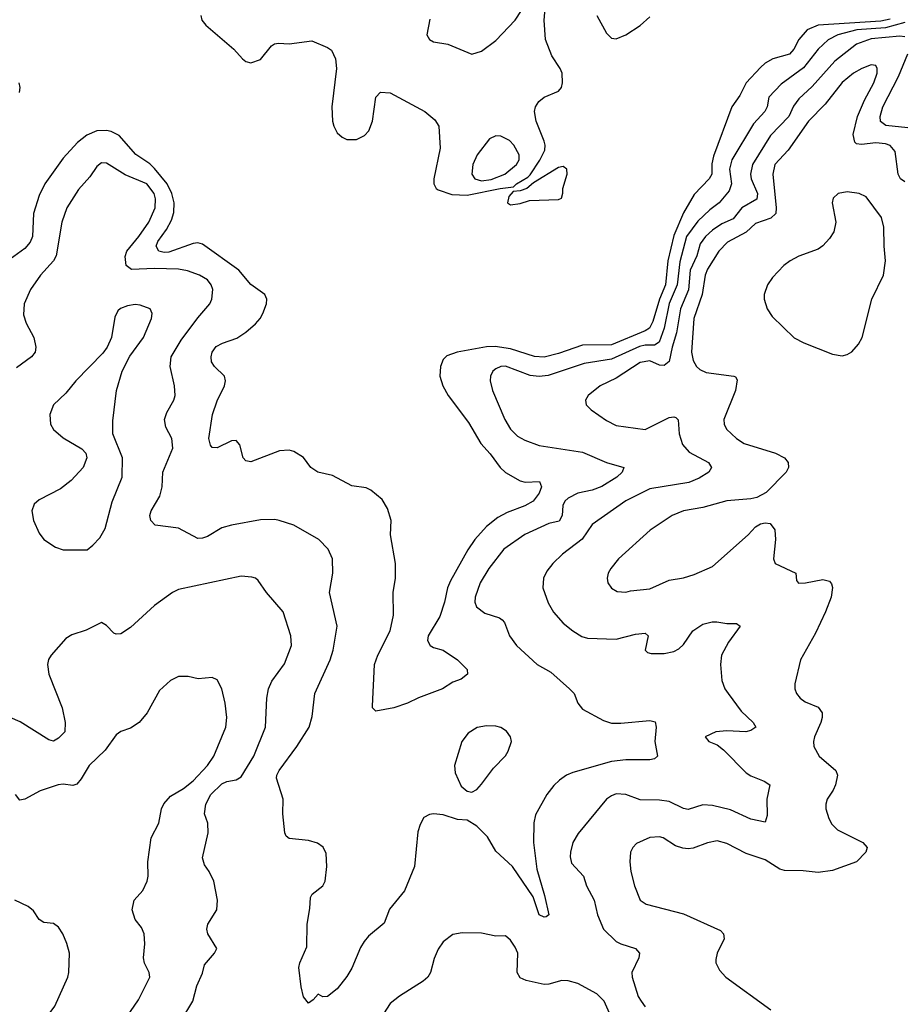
# Model space of a CAD drawing. Header units: inches. Extents: x 1682530 to 1839546, y 640742 to 791647.
# Tile 679 of 923: x 1785569 to 1789240, y 722697 to 726792. Entities that reach past the tile are written whole.
import ezdxf

# ---------------------------------------------------------------- set-up
doc = ezdxf.new("R2010")
doc.units = ezdxf.units.IN
doc.header["$MEASUREMENT"] = 0
doc.layers.add('B7782', color=7, linetype='Continuous')

msp = doc.modelspace()

# ---------------------------------------------------------------- linework, layer by layer
at = {"layer": 'B7782', "color": 5}
for points, elevation in [([(1786322.4, 726810), (1786327.2, 726790), (1786342.8, 726770), (1786459.7, 726670), (1786495.6, 726630), (1786510, 726618.6), (1786530, 726613.2), (1786570, 726626.9), (1786617, 726683), (1786628.7, 726691.3), (1786645.5, 726694.5), (1786690, 726691.9), (1786784.5, 726704.5), (1786850, 726677), (1786866.1, 726666.1), (1786882, 726630), (1786887.2, 726590), (1786866.7, 726430), (1786870.7, 726370), (1786875.4, 726350), (1786890, 726321.4), (1786910, 726303.9), (1786930, 726294.6), (1786970, 726294), (1787002.7, 726310), (1787021.7, 726330), (1787037.1, 726370), (1787049.8, 726470), (1787070, 726490.2), (1787110, 726488.7), (1787254, 726410), (1787296.1, 726376.1), (1787311.9, 726350), (1787317.3, 726257.3), (1787290.9, 726130), (1787291, 726110), (1787300.6, 726090), (1787310, 726084), (1787365.9, 726065.9), (1787430, 726063.2), (1787566.9, 726090), (1787623.5, 726096.5), (1787634.9, 726110), (1787682.8, 726137.2), (1787692.3, 726147.7), (1787732.5, 726207.5), (1787753.2, 726250), (1787754.6, 726270), (1787750, 726286.6), (1787717.4, 726370), (1787710.7, 726410), (1787714.2, 726430), (1787727.7, 726452.3), (1787750, 726470.3), (1787810, 726494.9), (1787822.4, 726510), (1787826.9, 726530), (1787825.1, 726570), (1787817.2, 726590), (1787782.5, 726642.6), (1787756, 726710), (1787751.1, 726790), (1787757.3, 726870)], 520), ([(1787274.6, 726794.6), (1787262.4, 726730), (1787274, 726710), (1787290, 726700.4), (1787350, 726690.4), (1787450, 726648.4), (1787490, 726661.3), (1787550, 726705.3), (1787630, 726790.4), (1787655.8, 726830)], 540), ([(1789190, 726794.3), (1789150, 726786.4), (1788890, 726769.6), (1788844, 726750), (1788809.8, 726710.2), (1788788.4, 726670), (1788770.6, 726649.4), (1788700.9, 726630), (1788670, 726611.9), (1788650, 726593.7), (1788590.9, 726530), (1788563.6, 726476.4), (1788531.5, 726430), (1788454.8, 726225.2), (1788447.8, 726192.2), (1788447.5, 726150), (1788436.6, 726130), (1788375, 726065), (1788330, 725989), (1788290, 725895), (1788264.9, 725790), (1788255, 725690), (1788229.7, 725630.3), (1788202.5, 725537.5), (1788188.9, 725510), (1788170, 725498.1), (1788030, 725440.2), (1787910, 725438.9), (1787810, 725403.5), (1787750, 725388.8), (1787710, 725391.8), (1787610, 725423.9), (1787547, 725433), (1787510, 725431.2), (1787388, 725410), (1787345.4, 725394.6), (1787330, 725378.7), (1787319.3, 725350), (1787316.3, 725310), (1787329.5, 725270), (1787350.9, 725230), (1787436.4, 725116.4), (1787487.3, 725030), (1787526.2, 724986.2), (1787567.2, 724930), (1787590, 724908.6), (1787650, 724874.3), (1787670.8, 724869.2), (1787731.2, 724871.2), (1787738.8, 724850), (1787730, 724823.5), (1787704.4, 724790), (1787670.3, 724770), (1787596.9, 724743.1), (1787557.8, 724722.2), (1787510, 724684.2), (1787461.6, 724630), (1787432.7, 724587.3), (1787361, 724459), (1787349, 724430), (1787336.6, 724370), (1787316.3, 724310), (1787267.6, 724230), (1787265.2, 724210), (1787275.8, 724190), (1787290, 724180.8), (1787330.8, 724170), (1787390.7, 724130), (1787430.8, 724090), (1787431.3, 724070), (1787404.7, 724050), (1787370, 724037.2), (1787327.7, 724010), (1787227.5, 723972.5), (1787182, 723950), (1787124.7, 723930), (1787050, 723917), (1787037, 723930), (1787036.6, 723936.6), (1787045.3, 724110), (1787058.3, 724150), (1787109.6, 724250), (1787124.2, 724315.8), (1787122.7, 724410), (1787131.8, 724470), (1787131.8, 724530), (1787110.9, 724650), (1787113.6, 724710), (1787099.2, 724759.2), (1787076.7, 724796.7), (1787030, 724835.1), (1787010, 724844.8), (1786950, 724854.2), (1786870, 724896.4), (1786809.5, 724910), (1786780.5, 724930), (1786750, 724971.5), (1786710, 724996.4), (1786690, 725001.5), (1786650, 724998.7), (1786530, 724954), (1786510, 724958), (1786498, 724970), (1786484.2, 725024.2), (1786470, 725042), (1786450, 725040.5), (1786390, 725011.8), (1786370, 725012.7), (1786362.3, 725022.3), (1786355.1, 725050), (1786371, 725150), (1786390, 725207.7), (1786420.4, 725270), (1786425.7, 725290), (1786421.3, 725310), (1786378.9, 725350), (1786366.6, 725370), (1786365.1, 725390), (1786369.7, 725410), (1786386.2, 725433.8), (1786412.4, 725447.6), (1786471.7, 725468.3), (1786510, 725492.6), (1786550, 725527.3), (1786569.8, 725550), (1786580.3, 725570), (1786595.4, 725610), (1786597, 725630), (1786589, 725650), (1786530.4, 725690.4), (1786480.8, 725750), (1786330, 725859.1), (1786310, 725864.1), (1786290, 725861.7), (1786190, 725825.4), (1786170, 725824.4), (1786147.9, 725830), (1786136.3, 725850), (1786143.9, 725870), (1786180.1, 725920.1), (1786201.2, 725958.8), (1786210.6, 725990), (1786211.8, 726030), (1786201.4, 726070), (1786182.6, 726110), (1786130, 726173.9), (1786110, 726192.8), (1786051.9, 726231.9), (1785982.7, 726310), (1785950, 726326.9), (1785930, 726331), (1785890, 726329.4), (1785848.1, 726311.9), (1785810, 726281.7), (1785750, 726215.8), (1785674.2, 726110), (1785650, 726061), (1785626.7, 725986.7), (1785622, 725890), (1785613.1, 725866.9), (1785590, 725840.8), (1785467.8, 725752.2)], 520), ([(1789250, 726780.5), (1789170, 726758.7), (1789051.4, 726750), (1788972.1, 726730), (1788931, 726709), (1788890.1, 726670), (1788828.6, 726591.4), (1788736.1, 726523.9), (1788685.4, 726470), (1788677.4, 726430), (1788668.7, 726410), (1788620.7, 726359.3), (1788531.4, 726210), (1788521.2, 726170), (1788530.1, 726110), (1788520, 726080), (1788478.7, 726030), (1788439, 726001), (1788390, 725954.9), (1788342.4, 725890), (1788314.2, 725785.7), (1788303, 725690), (1788270, 725612.2), (1788249, 725510), (1788228.4, 725451.6), (1788210, 725439.2), (1788170, 725438.7), (1788146.9, 725433.1), (1788030, 725380.4), (1787916.9, 725363.1), (1787766.8, 725313.2), (1787730, 725307.8), (1787692.7, 725312.7), (1787589.2, 725350.8), (1787570, 725349.9), (1787550, 725340.2), (1787537.2, 725330), (1787527.2, 725310), (1787526, 725290), (1787535.5, 725250), (1787586.5, 725130), (1787610, 725089), (1787640, 725060), (1787670, 725043.5), (1787730, 725022), (1787910, 724993.7), (1788010, 724950.1), (1788082, 724930), (1788074.9, 724910), (1788052.8, 724890), (1787990, 724850.6), (1787950, 724835.3), (1787890, 724822.5), (1787850, 724802.9), (1787837.1, 724790), (1787828.1, 724771.9), (1787826, 724730), (1787813.3, 724706.7), (1787770, 724696.4), (1787670, 724651.7), (1787582.6, 724590), (1787520.1, 724510), (1787484.1, 724450), (1787463.5, 724390), (1787461.8, 724370), (1787468.9, 724350), (1787503.4, 724323.4), (1787564.1, 724304.1), (1787576.3, 724296.3), (1787584.8, 724284.8), (1787606.5, 724230), (1787635.6, 724190), (1787721.1, 724110), (1787778.1, 724078.1), (1787855.5, 724010), (1787874.9, 723990), (1787890.3, 723950), (1787910, 723924.2), (1787997.2, 723877.2), (1788030, 723866.9), (1788070, 723866.2), (1788190, 723877.1), (1788212.3, 723872.3), (1788216.5, 723850), (1788211.1, 723790), (1788221.3, 723730), (1788210, 723718.7), (1788190, 723714), (1788090, 723714), (1788030, 723706.7), (1787870, 723661.3), (1787843.1, 723650), (1787814, 723630), (1787790, 723607.4), (1787761.2, 723570), (1787714.3, 723485.7), (1787707.5, 723452.5), (1787705.6, 723370), (1787719.4, 723259.4), (1787752, 723150), (1787770.4, 723070), (1787758.8, 723061.2), (1787750, 723059.5), (1787730, 723069.7), (1787704.2, 723144.2), (1787618.6, 723270), (1787550, 723334.4), (1787514.3, 723394.3), (1787470, 723437.6), (1787430, 723462.7), (1787390, 723466), (1787330, 723486), (1787290, 723489.4), (1787273.4, 723486.6), (1787250, 723474), (1787234.6, 723445.4), (1787225.4, 723414.6), (1787211.3, 723270), (1787170, 723169.6), (1787106.8, 723093.2), (1787084.7, 723035.3), (1787019.6, 722980.4), (1787001.3, 722958.7), (1786986.2, 722933.9), (1786950, 722847.1), (1786930, 722812.8), (1786890, 722761.1), (1786850, 722729.5), (1786830, 722729), (1786810, 722739), (1786790, 722715.3), (1786770, 722702), (1786750, 722728), (1786739.5, 722770), (1786729.6, 722850), (1786733.6, 722870), (1786763.3, 722936.7), (1786764.5, 723030), (1786776.1, 723096.1), (1786778, 723142), (1786784.9, 723155.1), (1786829.7, 723190.2), (1786839.1, 723210), (1786847.2, 723270), (1786844.2, 723324.2), (1786830.8, 723350.8), (1786807.5, 723367.5), (1786770, 723378.8), (1786690, 723386.8), (1786677.2, 723397.3), (1786671.2, 723410), (1786663.7, 723490), (1786664.4, 723550), (1786637.6, 723637.6), (1786638.3, 723650), (1786647.8, 723670), (1786721.8, 723770), (1786772.4, 723850), (1786785.3, 723894.7), (1786796.1, 723990), (1786859.8, 724130), (1786873.5, 724170), (1786889.8, 724270), (1786857.7, 724410), (1786871, 724491), (1786869.6, 724550), (1786852.3, 724590), (1786812.7, 724630), (1786710, 724689.7), (1786648.7, 724710), (1786630, 724713.7), (1786570, 724712), (1786450, 724690.7), (1786410, 724679), (1786350, 724643.1), (1786330, 724635.3), (1786310, 724634.5), (1786230, 724677.1), (1786133.2, 724690), (1786115.1, 724710), (1786111.1, 724730), (1786116.4, 724750), (1786152.5, 724810), (1786162.1, 724850), (1786164.7, 724910), (1786205.6, 725010), (1786201.4, 725050), (1786177, 725097), (1786171.7, 725130), (1786181, 725159), (1786209.8, 725210), (1786215.9, 725230), (1786213, 725270), (1786195, 725350), (1786199.6, 725390), (1786241, 725459), (1786310, 725552.4), (1786360.4, 725610), (1786368.6, 725630), (1786372.1, 725670), (1786365.7, 725690), (1786350.5, 725710.6), (1786317.6, 725730), (1786267.3, 725747.3), (1786230, 725754.5), (1786130, 725757.9), (1786033.6, 725753.6), (1786012.4, 725770), (1786007.6, 725807.6), (1786014.6, 725830), (1786064.5, 725890), (1786106.4, 725950), (1786133, 726010), (1786133.4, 726046.6), (1786128.2, 726070), (1786097.8, 726110), (1786007.4, 726147.4), (1785930, 726195.6), (1785910, 726197.3), (1785890, 726182.4), (1785860.7, 726139.3), (1785813.8, 726086.1), (1785765.8, 726010), (1785743.9, 725950), (1785721.4, 725810), (1785710, 725789), (1785655.1, 725730), (1785614, 725670), (1785587.2, 725610), (1785584.7, 725564.7), (1785596.5, 725530), (1785627.8, 725470), (1785636, 725430), (1785633.4, 725410), (1785617.6, 725390), (1785556, 725344)], 540), ([(1787970, 726809.2), (1788010, 726736.5), (1788030, 726715.2), (1788050, 726713), (1788090, 726729.8), (1788150, 726768.7), (1788190, 726804.5)], 520), ([(1789250, 726720.5), (1789230, 726723.7), (1789110, 726713.3), (1789049.3, 726690.7), (1788960, 726620), (1788865.5, 726514.5), (1788810, 726463.2), (1788787.7, 726432.3), (1788768.1, 726390), (1788691.7, 726310), (1788616.6, 726190), (1788608.3, 726150), (1788611.5, 726130), (1788638.1, 726070), (1788634.7, 726045.3), (1788572.8, 726010), (1788536, 725964), (1788490, 725942.8), (1788450, 725916.9), (1788421.1, 725890), (1788399.6, 725860.4), (1788385.1, 725810), (1788357.5, 725750), (1788350.8, 725669.2), (1788318.1, 725590), (1788301.2, 725490), (1788282.3, 725430), (1788269.7, 725370.3), (1788250, 725354.5), (1788230, 725356), (1788190, 725373.8), (1788150, 725366.2), (1788050, 725301.7), (1787983.1, 725270), (1787933.7, 725230), (1787923, 725210), (1787924.9, 725190), (1787945.5, 725170), (1788010, 725124.9), (1788050, 725104.7), (1788170, 725088.1), (1788270, 725137.2), (1788290, 725140.9), (1788298, 725138), (1788307.9, 725127.9), (1788311.8, 725070), (1788325.6, 725025.6), (1788354.1, 724994.1), (1788433.4, 724950), (1788446, 724930), (1788434.9, 724910), (1788394.7, 724885.3), (1788352, 724868), (1788190, 724840.7), (1788090, 724791.9), (1787950, 724692.8), (1787908.1, 724631.9), (1787826.3, 724570), (1787786, 724530), (1787761.3, 724498.7), (1787747.4, 724470), (1787745.3, 724430), (1787767.1, 724367.1), (1787788.7, 724328.7), (1787830, 724283.1), (1787870, 724250.3), (1787907.1, 724227.1), (1787930, 724220.2), (1788050, 724216.5), (1788130, 724236.3), (1788170, 724240.3), (1788182.4, 724230), (1788170.7, 724170), (1788180.7, 724160.7), (1788195.8, 724155.8), (1788250, 724155.8), (1788290, 724164.6), (1788310, 724175.6), (1788330, 724193.1), (1788369.2, 724250.8), (1788410, 724278.2), (1788448.7, 724288.7), (1788468.7, 724288.7), (1788510, 724281.3), (1788550, 724280.7), (1788566, 724270), (1788517.1, 724202.9), (1788488.5, 724150), (1788483.8, 724110), (1788490, 724044.7), (1788501.5, 724010), (1788515.3, 723990), (1788570, 723916.9), (1788620.3, 723870), (1788630.4, 723850), (1788610, 723835.8), (1788589.2, 723830.8), (1788510, 723834.6), (1788464.7, 723830), (1788420.7, 723810), (1788434.8, 723790), (1788470, 723777), (1788496.3, 723756.3), (1788590, 723660.2), (1788610, 723647.2), (1788665.9, 723625.9), (1788688.5, 723610), (1788676.9, 723550), (1788678, 723482), (1788670, 723455.3), (1788610, 723467.2), (1788525.8, 723505.8), (1788450, 723524.6), (1788410, 723526.8), (1788350, 723507.9), (1788330, 723511.8), (1788270, 723540.3), (1788230, 723545.8), (1788150, 723547.1), (1788090, 723570.6), (1788050, 723572.3), (1788030, 723564.5), (1788010.1, 723549.9), (1787892.2, 723407.8), (1787870.1, 723369.9), (1787860.2, 723330), (1787859, 723310), (1787864.5, 723284.5), (1787913.7, 723230), (1787927.2, 723190), (1787958.4, 723130), (1787971.6, 723070), (1787996.9, 723010), (1788050, 722958.6), (1788070, 722948.2), (1788130.5, 722930), (1788147.2, 722910), (1788143.5, 722890), (1788114.5, 722830), (1788116, 722810), (1788141.8, 722730), (1788153.4, 722710), (1788170, 722687.4)], 560), ([(1789262.8, 726342.8), (1789171.6, 726351.6), (1789149.2, 726369.1), (1789147.5, 726390), (1789158.4, 726430), (1789224.1, 726555.9), (1789263, 726650)], 560), ([(1789250, 726118.4), (1789231.9, 726130), (1789223.3, 726150), (1789210, 726244), (1789189.1, 726269.1), (1789170, 726276), (1789130, 726279.9), (1789070, 726273.1), (1789050, 726276.5), (1789043.2, 726283.2), (1789035.3, 726315.3), (1789054.3, 726390), (1789082.3, 726457.7), (1789121.7, 726530), (1789134.9, 726570), (1789136.1, 726590), (1789130, 726601.6), (1789110, 726604.5), (1789072, 726590), (1789036.9, 726570), (1788990, 726530.6), (1788919.4, 726440.6), (1788850, 726369.9), (1788765.1, 726250), (1788710.1, 726190), (1788701.5, 726150), (1788716, 726010), (1788714, 725986), (1788693.1, 725966.9), (1788630, 725944.3), (1788590, 725909), (1788513.2, 725866.8), (1788477.1, 725830), (1788430, 725754.9), (1788419.5, 725730), (1788407.5, 725650), (1788372.3, 725550), (1788362.9, 725410), (1788370, 725374.9), (1788384.4, 725350), (1788397.6, 725337.6), (1788424.7, 725324.7), (1788538.8, 725310), (1788546.5, 725306.5), (1788553.8, 725293.8), (1788545.8, 725250), (1788497.8, 725130), (1788499, 725110), (1788509, 725090), (1788550.1, 725050.1), (1788582, 725030), (1788712.2, 724990), (1788750.4, 724970), (1788765.7, 724950), (1788767, 724930), (1788757.6, 724910), (1788673.6, 724826.4), (1788635.1, 724804.9), (1788610, 724799.1), (1788510, 724791.2), (1788410, 724764.2), (1788330, 724749.8), (1788282.4, 724730), (1788191.2, 724668.8), (1788059.3, 724550), (1788028.4, 724510), (1788017.1, 724490), (1788012.7, 724470), (1788015.5, 724450), (1788030, 724428.4), (1788054.4, 724414.4), (1788090, 724411.6), (1788110, 724417.3), (1788190, 724424.7), (1788270, 724460.7), (1788330, 724471.3), (1788374.6, 724485.4), (1788450, 724518.6), (1788598.4, 724650), (1788630, 724683), (1788650, 724695.5), (1788670, 724699.1), (1788690, 724697.3), (1788710.3, 724670.3), (1788712, 724630), (1788703.8, 724550), (1788710.6, 724530), (1788797.3, 724490), (1788800.4, 724460.4), (1788808.5, 724448.5), (1788838, 724450), (1788910, 724464.7), (1788936.6, 724456.6), (1788945.9, 724445.9), (1788950.2, 724430.2), (1788944, 724390), (1788921.2, 724330), (1788878.6, 724241.4), (1788816.9, 724130), (1788793.6, 724030), (1788792.9, 724010), (1788799.5, 723990), (1788815.8, 723970), (1788835.6, 723955.6), (1788890, 723933.8), (1788906, 723910), (1788906.7, 723890), (1788901, 723870), (1788874.2, 723810), (1788870.2, 723790), (1788872.6, 723770), (1788894.3, 723730), (1788963.7, 723670), (1788970.3, 723650), (1788962.8, 723610), (1788952.7, 723587.3), (1788927, 723550), (1788922, 723530), (1788922, 723510), (1788934.6, 723470), (1788946.2, 723446.2), (1788970, 723422.7), (1789076.4, 723370), (1789094.4, 723350), (1789088.2, 723330), (1789050, 723289.7), (1788950, 723254), (1788890, 723246.2), (1788827.3, 723252.7), (1788750, 723253.6), (1788730, 723258.8), (1788670, 723298.7), (1788590, 723324.8), (1788510, 723366.6), (1788470, 723377.2), (1788430, 723368.9), (1788370, 723346.6), (1788350, 723344.5), (1788326.5, 723346.5), (1788296.4, 723356.4), (1788246, 723390), (1788230, 723393.8), (1788190, 723391.5), (1788133.9, 723366.1), (1788118.7, 723350), (1788108.9, 723330), (1788106.3, 723290), (1788111.6, 723250), (1788125.8, 723190), (1788150.2, 723130.2), (1788174.4, 723114.4), (1788330, 723073.6), (1788484.5, 723004.5), (1788495.8, 722990), (1788498.7, 722970), (1788470.3, 722910), (1788463.9, 722883.9), (1788464.4, 722870), (1788479.4, 722839.4), (1788506.4, 722810), (1788693.8, 722673.8)], 580), ([(1785568.9, 726490), (1785571.6, 726510), (1785566.6, 726530)], 520), ([(1786241.3, 722630), (1786289.8, 722710), (1786305.9, 722774.1), (1786330, 722826.8), (1786338, 722862), (1786379.3, 722910), (1786389.3, 722930), (1786352.3, 722990), (1786347, 723010), (1786352.3, 723030), (1786389.4, 723090), (1786392.3, 723130), (1786377.2, 723210), (1786357.2, 723250), (1786337.5, 723277.5), (1786330, 723306), (1786353.3, 723410), (1786351.1, 723450), (1786337.4, 723490), (1786342.7, 723530), (1786364.1, 723570), (1786410, 723613.7), (1786430, 723623.8), (1786470, 723631.1), (1786490, 723642.8), (1786542.9, 723730), (1786591.5, 723850), (1786597, 723970), (1786604.5, 724010), (1786618.2, 724041.8), (1786670, 724114), (1786699.4, 724190), (1786696.8, 724230), (1786665.1, 724330), (1786595.6, 724410), (1786560.4, 724460.4), (1786549.7, 724469.7), (1786534.2, 724474.2), (1786490, 724477.3), (1786230, 724422.4), (1786204.9, 724410), (1786130, 724356.2), (1786030, 724264.2), (1785990, 724237.6), (1785970, 724236.2), (1785961.1, 724241.1), (1785930, 724272.3), (1785910, 724285.2), (1785846, 724254), (1785785.8, 724234.2), (1785760.8, 724219.2), (1785700.5, 724150), (1785688.7, 724131.3), (1785684.4, 724110), (1785690.4, 724070), (1785745.3, 723930), (1785758.7, 723870), (1785756.4, 723830), (1785730, 723803.7), (1785710, 723792.3), (1785690, 723796.9), (1785571.5, 723871.5), (1785530, 723889.9)], 560), ([(1786015.3, 722644.7), (1786063.6, 722716.4), (1786110.8, 722810), (1786108.3, 722830), (1786088.3, 722868.3), (1786083.4, 722890), (1786089.2, 722949.2), (1786087, 722990), (1786076.3, 723016.3), (1786049.8, 723050), (1786036.3, 723090), (1786045.1, 723130), (1786081.7, 723170), (1786099.3, 723210), (1786103.1, 723230), (1786102.5, 723290), (1786116.4, 723390), (1786148.5, 723450), (1786158.5, 723510), (1786168.5, 723531.5), (1786196.4, 723563.6), (1786250, 723595.5), (1786290, 723626.7), (1786349.8, 723690), (1786376.5, 723730), (1786426.6, 723850), (1786430.6, 723890.6), (1786424.2, 723950), (1786410, 724009.3), (1786390, 724047), (1786370, 724056.2), (1786311.3, 724051.3), (1786270, 724060.5), (1786230, 724060.5), (1786196.5, 724043.5), (1786150, 724002), (1786098.7, 723910), (1786066.4, 723870), (1786030, 723845.1), (1785990, 723831.3), (1785970, 723818.7), (1785925.2, 723754.8), (1785858, 723690), (1785825.3, 723634.7), (1785807.2, 723612.8), (1785790, 723607.4), (1785750, 723612.8), (1785729.8, 723609.8), (1785654.5, 723585.5), (1785590, 723550.9), (1785570, 723546.2), (1785552, 723570)], 580), ([(1785551.2, 722510), (1785597.3, 722562.7), (1785630, 722589.1), (1785679.5, 722640.5), (1785715.5, 722690), (1785768.9, 722810), (1785773.6, 722830), (1785775.8, 722910), (1785764.7, 722950), (1785748.3, 722990), (1785730, 723018.4), (1785710, 723033), (1785670, 723038), (1785650, 723049.6), (1785626, 723086), (1785604.2, 723104.2), (1785549, 723130)], 620), ([(1788050, 722598), (1787999.5, 722710), (1787970, 722740.9), (1787890, 722783.4), (1787850, 722795), (1787823.6, 722796.4), (1787770, 722781.4), (1787750, 722780.4), (1787675.8, 722795.8), (1787650, 722807.3), (1787638, 722830), (1787640.5, 722910), (1787630, 722935.1), (1787610, 722963.7), (1787590, 722982.7), (1787550, 722981.2), (1787490, 722992.7), (1787410, 722994), (1787370, 722987), (1787330, 722957), (1787310, 722926.6), (1787292.5, 722887.5), (1787277.4, 722830), (1787266, 722810), (1787246.7, 722793.3), (1787148.6, 722731.4), (1787110, 722700.7), (1787070, 722638)], 560)]:
    msp.add_lwpolyline(points, dxfattribs=dict(at, elevation=elevation))
for points, elevation in [([(1787550, 726309.7), (1787523.2, 726296.8), (1787472.1, 726230), (1787454.2, 726190), (1787450.2, 726150), (1787461.8, 726130), (1787490, 726122.4), (1787530, 726127.6), (1787586.5, 726150), (1787634.8, 726190), (1787645.8, 726210), (1787646.6, 726230), (1787624.7, 726270), (1787606, 726290), (1787570, 726308.5)], 540), ([(1787830, 726182.3), (1787810, 726178.2), (1787705.7, 726114.3), (1787678, 726090), (1787650, 726080.7), (1787621.6, 726078.4), (1787603.3, 726056.7), (1787597.4, 726030), (1787610, 726022.3), (1787650, 726028.4), (1787690, 726040.8), (1787810, 726044), (1787822, 726050), (1787828.7, 726071.3), (1787828.2, 726090), (1787846.4, 726150), (1787845.2, 726170)], 520), ([(1789010, 726077), (1788973.4, 726070), (1788953.1, 726050), (1788948.4, 726030), (1788963.5, 725950), (1788954.6, 725910), (1788937.7, 725882.3), (1788910, 725852.2), (1788890, 725838.4), (1788810, 725809), (1788773.4, 725790), (1788746.7, 725770), (1788700.3, 725719.7), (1788679.1, 725690), (1788665.5, 725650), (1788665.3, 725630), (1788677.8, 725590), (1788698.1, 725558.1), (1788789.6, 725469.6), (1788830, 725448.6), (1788950, 725401.3), (1788990, 725394.4), (1789010, 725400.4), (1789030, 725410.4), (1789057.7, 725442.3), (1789073.5, 725470), (1789113.8, 725630), (1789162.2, 725730), (1789170.5, 725790), (1789164.2, 725850), (1789163.6, 725930), (1789153.4, 725970), (1789090, 726055.9), (1789060.9, 726070)], 620), ([(1786050, 725607.6), (1786017.3, 725602.7), (1785988.4, 725591.6), (1785978, 725582), (1785964.9, 725555.1), (1785950.4, 725470), (1785932.7, 725430), (1785914.4, 725405.6), (1785802, 725290), (1785761.5, 725238.5), (1785710.4, 725190), (1785694.9, 725150), (1785697, 725110), (1785710, 725088.4), (1785750, 725053.7), (1785827, 725007), (1785844, 724990), (1785848, 724970), (1785832.7, 724930), (1785783.7, 724876.3), (1785738.6, 724841.4), (1785650, 724795.4), (1785630, 724777), (1785619.5, 724750), (1785626, 724710), (1785650, 724657.3), (1785670, 724630.6), (1785718.2, 724598.2), (1785750, 724587.2), (1785850, 724587.7), (1785873.8, 724606.2), (1785902, 724638), (1785924.2, 724675.8), (1785953.4, 724786.6), (1785994.7, 724890), (1785997.4, 724970), (1785956.9, 725070), (1785956.6, 725123.4), (1785972.4, 725250), (1785995.8, 725330), (1786027.2, 725392.7), (1786083.5, 725470), (1786117.6, 725550), (1786119.5, 725570), (1786112.3, 725590), (1786070, 725605.6)], 560), ([(1787510, 723855.7), (1787471.7, 723848.3), (1787434.4, 723825.6), (1787407.4, 723790), (1787378, 723690), (1787379.9, 723659.9), (1787404.8, 723604.8), (1787430, 723584), (1787450, 723579.1), (1787470, 723590.6), (1787490, 723613), (1787540.2, 723679.8), (1787590, 723731.1), (1787601, 723750), (1787614.2, 723790), (1787611, 723810), (1787593.3, 723833.3), (1787570, 723848.6), (1787550, 723854)], 540)]:
    msp.add_lwpolyline(points, close=True, dxfattribs=dict(at, elevation=elevation))

doc.saveas('drawing.dxf')
